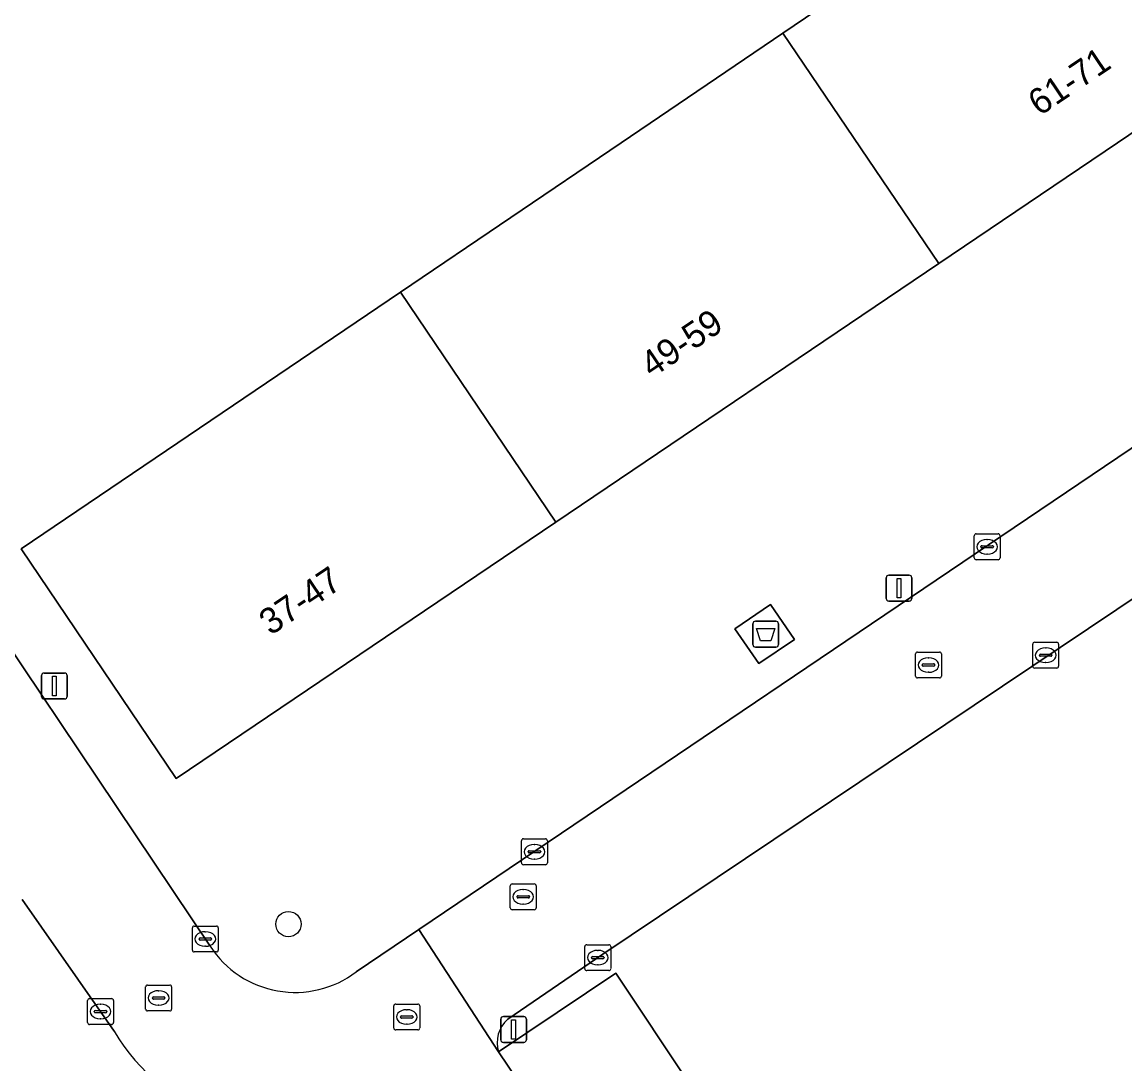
# Model space of a CAD drawing. Extents: x 157445 to 158888, y 383061 to 384688.
# Drawn here: x 157903.46 to 157946.05, y 383464.42 to 383504.66 of the extents above; entities that cross this region are included whole.
import ezdxf

# ---------------------------------------------------------------- set-up
doc = ezdxf.new("R2010")
doc.units = 0
for name, color, linetype in [('IMGEO_Afval_apart_plaats', 7, 'Continuous'), ('IMGEO_Boom', 7, 'Continuous'), ('IMGEO_Brandkraan', 7, 'Continuous'), ('IMGEO_Erf', 7, 'Continuous'), ('IMGEO_Kolk', 7, 'Continuous'), ('IMGEO_Lichtmast', 7, 'Continuous'), ('IMGEO_Pand', 7, 'Continuous'), ('IMGEO_Pand_nummerreeks', 7, 'Continuous'), ('IMGEO_Parkeervlak_open', 7, 'Continuous'), ('IMGEO_Rijbaan_lokaal_open', 7, 'Continuous'), ('IMGEO_Rioolput', 7, 'Continuous'), ('IMGEO_Voetpad_gesloten', 7, 'Continuous')]:
    doc.layers.add(name, color=color, linetype=linetype)

msp = doc.modelspace()

# ---------------------------------------------------------------- linework, layer by layer
at = {"layer": 'IMGEO_Afval_apart_plaats'}
for p, q in [((157931.679, 383480.619), (157931.679, 383481.419)), ((157931.679, 383481.419), (157931.679, 383480.619)), ((157931.779, 383481.519), (157932.569, 383481.519)), ((157932.569, 383481.519), (157931.779, 383481.519)), ((157932.669, 383481.419), (157932.669, 383480.619)), ((157932.669, 383480.619), (157932.669, 383481.419)), ((157932.569, 383480.519), (157931.779, 383480.519)), ((157931.779, 383480.519), (157932.569, 383480.519))]:
    msp.add_line(p, q, dxfattribs=at)
msp.add_lwpolyline([(157931.822, 383481.233), (157932.526, 383481.233), (157932.377, 383480.763), (157931.971, 383480.763), (157931.822, 383481.233)], dxfattribs=at)
for centre, start, end in [((157931.779, 383481.419), 90, 180), ((157931.779, 383481.419), 90, 180), ((157932.569, 383481.419), 0, 90), ((157932.569, 383481.419), 360, 90), ((157931.779, 383480.619), 180, 270), ((157931.779, 383480.619), 180, 270), ((157932.569, 383480.619), 270, 0), ((157932.569, 383480.619), 270, 0)]:
    msp.add_arc(centre, 0.1, start, end, dxfattribs=at)
at = {"layer": 'IMGEO_Boom'}
msp.add_circle((157913.743, 383469.819), 0.489, dxfattribs=at)
at = {"layer": 'IMGEO_Brandkraan'}
for p, q in [((157922.312, 383470.447), (157922.312, 383471.299)), ((157922.387, 383471.373), (157923.239, 383471.373)), ((157922.8, 383471.153), (157922.825, 383471.153)), ((157923.313, 383471.299), (157923.313, 383470.447)), ((157922.571, 383470.867), (157922.571, 383470.879)), ((157923.009, 383470.83), (157922.611, 383470.83)), ((157922.614, 383470.916), (157923.012, 383470.916)), ((157923.055, 383470.879), (157923.055, 383470.867)), ((157923.239, 383470.373), (157922.387, 383470.373)), ((157922.823, 383470.593), (157922.798, 383470.593))]:
    msp.add_line(p, q, dxfattribs=at)
for points in [[(157922.312, 383470.447), (157922.312, 383471.299)], [(157922.387, 383471.373), (157923.239, 383471.373)], [(157923.313, 383471.299), (157923.313, 383470.447)], [(157923.239, 383470.373), (157922.387, 383470.373)]]:
    msp.add_lwpolyline(points, dxfattribs=at)
for centre, radius, start, end in [((157922.389, 383471.297), 0.0765, 91.552, 178.448), ((157922.389, 383471.297), 0.0765, 91.552, 178.448), ((157923.237, 383471.297), 0.0765, 1.552, 88.448), ((157923.237, 383471.297), 0.0765, 1.552, 88.448), ((157922.611, 383470.876), 0.0403, 85.8775, 175.7526), ((157922.608, 383470.866), 0.0366, 178.938, 274.7102), ((157923.012, 383470.873), 0.043, 264.8664, 352.4533), ((157923.016, 383470.878), 0.0386, 1.7309, 96.639), ((157922.389, 383470.449), 0.0765, 181.552, 268.448), ((157922.389, 383470.449), 0.0765, 181.552, 268.448), ((157923.237, 383470.449), 0.0765, 271.552, 358.448), ((157923.237, 383470.449), 0.0765, 271.552, 358.448)]:
    msp.add_arc(centre, radius, start, end, dxfattribs=at)
for centre, major_axis, ratio, start_param, end_param in [((157922.799, 383470.873), (-0.387, 0.002), 0.722429, 4.712389, 7.853982), ((157922.824, 383470.873), (-0.39, 0.002), 0.717154, 1.570796, 4.712389)]:
    msp.add_ellipse(centre, major_axis=major_axis, ratio=ratio, start_param=start_param, end_param=end_param, dxfattribs=at)
at = {"layer": 'IMGEO_Erf'}
for points in [[(157932.838, 383504.23), (157947.488, 383514.163), (157953.53, 383505.251), (157945.758, 383500), (157938.864, 383495.342), (157924.073, 383485.35), (157909.407, 383475.441), (157903.416, 383484.313), (157918.075, 383494.232), (157926.599, 383500)], [(157931.908, 383479.881), (157930.981, 383481.22), (157932.365, 383482.17), (157933.293, 383480.809)]]:
    msp.add_lwpolyline(points, close=True, dxfattribs=at)
for points in [[(157916.36, 383467.974), (157918.782, 383469.61), (157963.777, 383500), (157963.956, 383500.042), (157964.6, 383500.403), (157965.181, 383501.012), (157963.767, 383502.623), (157953.327, 383514.4)], [(157987.912, 383475.276), (157987.268, 383476.084), (157968.545, 383497.269), (157967.733, 383496.714), (157966.728, 383496.052), (157925.892, 383468.66), (157922.213, 383466.14)], [(157898.291, 383488.221), (157898.417, 383487.3), (157910.723, 383468.961)], [(157907.018, 383465.679), (157903.455, 383470.769)], [(157921.861, 383464.881), (157926.385, 383467.919), (157937.918, 383450.591), (157935.576, 383449.027)]]:
    msp.add_lwpolyline(points, dxfattribs=at)
for centre, radius, start, end in [((157914, 383471.086), 3.906, 212.9644, 307.1728), ((157922.991, 383465.244), 1.187, 130.971, 197.7884), ((157913.702, 383469.618), 7.759, 210.5128, 250.8496)]:
    msp.add_arc(centre, radius, start, end, dxfattribs=at)
at = {"layer": 'IMGEO_Kolk'}
for p, q in [((157940.229, 383483.968), (157940.229, 383484.82)), ((157940.304, 383484.894), (157941.156, 383484.894)), ((157940.717, 383484.674), (157940.742, 383484.674)), ((157941.23, 383484.82), (157941.23, 383483.968)), ((157940.488, 383484.388), (157940.488, 383484.4)), ((157940.926, 383484.351), (157940.528, 383484.351)), ((157940.531, 383484.437), (157940.929, 383484.437)), ((157940.972, 383484.4), (157940.972, 383484.388)), ((157941.156, 383483.894), (157940.304, 383483.894)), ((157940.74, 383484.114), (157940.715, 383484.114)), ((157942.49, 383479.78), (157942.49, 383480.632)), ((157942.565, 383480.706), (157943.417, 383480.706)), ((157942.978, 383480.486), (157943.003, 383480.486)), ((157943.491, 383480.632), (157943.491, 383479.78)), ((157942.749, 383480.2), (157942.749, 383480.212)), ((157943.187, 383480.163), (157942.789, 383480.163)), ((157942.792, 383480.249), (157943.19, 383480.249)), ((157943.233, 383480.212), (157943.233, 383480.2)), ((157943.417, 383479.706), (157942.565, 383479.706)), ((157943.001, 383479.926), (157942.976, 383479.926)), ((157922.743, 383472.186), (157922.743, 383473.038)), ((157922.818, 383473.112), (157923.67, 383473.112)), ((157923.231, 383472.892), (157923.256, 383472.892)), ((157923.744, 383473.038), (157923.744, 383472.186)), ((157923.002, 383472.606), (157923.002, 383472.618)), ((157923.44, 383472.569), (157923.042, 383472.569)), ((157923.045, 383472.655), (157923.443, 383472.655)), ((157923.254, 383472.332), (157923.229, 383472.332)), ((157923.486, 383472.618), (157923.486, 383472.606)), ((157923.67, 383472.112), (157922.818, 383472.112)), ((157910.032, 383468.817), (157910.032, 383469.669)), ((157910.107, 383469.743), (157910.959, 383469.743)), ((157910.52, 383469.523), (157910.545, 383469.523)), ((157911.033, 383469.669), (157911.033, 383468.817)), ((157910.291, 383469.237), (157910.291, 383469.249)), ((157910.729, 383469.2), (157910.331, 383469.2)), ((157910.334, 383469.286), (157910.732, 383469.286)), ((157910.543, 383468.963), (157910.518, 383468.963)), ((157910.775, 383469.249), (157910.775, 383469.237)), ((157925.19, 383468.097), (157925.19, 383468.949)), ((157925.265, 383469.023), (157926.117, 383469.023)), ((157926.191, 383468.949), (157926.191, 383468.097)), ((157910.959, 383468.743), (157910.107, 383468.743)), ((157925.449, 383468.517), (157925.449, 383468.529)), ((157925.887, 383468.48), (157925.489, 383468.48)), ((157925.492, 383468.566), (157925.89, 383468.566)), ((157925.678, 383468.803), (157925.703, 383468.803)), ((157925.933, 383468.529), (157925.933, 383468.517)), ((157925.701, 383468.243), (157925.676, 383468.243)), ((157926.117, 383468.023), (157925.265, 383468.023)), ((157905.986, 383466.014), (157905.986, 383466.866)), ((157906.061, 383466.94), (157906.913, 383466.94)), ((157906.987, 383466.866), (157906.987, 383466.014)), ((157906.245, 383466.434), (157906.245, 383466.446)), ((157906.683, 383466.397), (157906.285, 383466.397)), ((157906.288, 383466.483), (157906.686, 383466.483)), ((157906.474, 383466.72), (157906.499, 383466.72)), ((157906.729, 383466.446), (157906.729, 383466.434)), ((157906.913, 383465.94), (157906.061, 383465.94)), ((157906.497, 383466.16), (157906.472, 383466.16))]:
    msp.add_line(p, q, dxfattribs=at)
for points in [[(157940.229, 383483.968), (157940.229, 383484.82)], [(157940.304, 383484.894), (157941.156, 383484.894)], [(157941.23, 383484.82), (157941.23, 383483.968)], [(157941.156, 383483.894), (157940.304, 383483.894)], [(157942.49, 383479.78), (157942.49, 383480.632)], [(157942.565, 383480.706), (157943.417, 383480.706)], [(157943.491, 383480.632), (157943.491, 383479.78)], [(157943.417, 383479.706), (157942.565, 383479.706)], [(157922.743, 383472.186), (157922.743, 383473.038)], [(157922.818, 383473.112), (157923.67, 383473.112)], [(157923.744, 383473.038), (157923.744, 383472.186)], [(157923.67, 383472.112), (157922.818, 383472.112)], [(157910.032, 383468.817), (157910.032, 383469.669)], [(157910.107, 383469.743), (157910.959, 383469.743)], [(157911.033, 383469.669), (157911.033, 383468.817)], [(157925.19, 383468.097), (157925.19, 383468.949)], [(157925.265, 383469.023), (157926.117, 383469.023)], [(157926.191, 383468.949), (157926.191, 383468.097)], [(157910.959, 383468.743), (157910.107, 383468.743)], [(157926.117, 383468.023), (157925.265, 383468.023)], [(157905.986, 383466.014), (157905.986, 383466.866)], [(157906.061, 383466.94), (157906.913, 383466.94)], [(157906.987, 383466.866), (157906.987, 383466.014)], [(157906.913, 383465.94), (157906.061, 383465.94)]]:
    msp.add_lwpolyline(points, dxfattribs=at)
for centre, radius, start, end in [((157940.306, 383484.818), 0.0765, 91.552, 178.448), ((157940.306, 383484.818), 0.0765, 91.552, 178.448), ((157941.154, 383484.818), 0.0765, 1.552, 88.448), ((157941.154, 383484.818), 0.0765, 1.552, 88.448), ((157940.528, 383484.397), 0.0403, 85.8775, 175.7526), ((157940.525, 383484.387), 0.0366, 178.938, 274.7102), ((157940.929, 383484.394), 0.043, 264.8664, 352.4533), ((157940.933, 383484.399), 0.0386, 1.7309, 96.639), ((157940.306, 383483.97), 0.0765, 181.552, 268.448), ((157940.306, 383483.97), 0.0765, 181.552, 268.448), ((157941.154, 383483.97), 0.0765, 271.552, 358.448), ((157941.154, 383483.97), 0.0765, 271.552, 358.448), ((157942.567, 383480.63), 0.0765, 91.552, 178.448), ((157942.567, 383480.63), 0.0765, 91.552, 178.448), ((157943.415, 383480.63), 0.0765, 1.552, 88.448), ((157943.415, 383480.63), 0.0765, 1.552, 88.448), ((157942.789, 383480.209), 0.0403, 85.8775, 175.7526), ((157942.786, 383480.199), 0.0366, 178.938, 274.7102), ((157943.19, 383480.206), 0.043, 264.8664, 352.4533), ((157943.194, 383480.211), 0.0386, 1.7309, 96.639), ((157942.567, 383479.782), 0.0765, 181.552, 268.448), ((157942.567, 383479.782), 0.0765, 181.552, 268.448), ((157943.415, 383479.782), 0.0765, 271.552, 358.448), ((157943.415, 383479.782), 0.0765, 271.552, 358.448), ((157922.82, 383473.036), 0.0765, 91.552, 178.448), ((157922.82, 383473.036), 0.0765, 91.552, 178.448), ((157923.668, 383473.036), 0.0765, 1.552, 88.448), ((157923.668, 383473.036), 0.0765, 1.552, 88.448), ((157923.042, 383472.615), 0.0403, 85.8775, 175.7526), ((157923.039, 383472.605), 0.0366, 178.938, 274.7102), ((157923.443, 383472.612), 0.043, 264.8664, 352.4533), ((157923.447, 383472.617), 0.0386, 1.7309, 96.639), ((157922.82, 383472.188), 0.0765, 181.552, 268.448), ((157922.82, 383472.188), 0.0765, 181.552, 268.448), ((157923.668, 383472.188), 0.0765, 271.552, 358.448), ((157923.668, 383472.188), 0.0765, 271.552, 358.448), ((157910.109, 383469.667), 0.0765, 91.552, 178.448), ((157910.109, 383469.667), 0.0765, 91.552, 178.448), ((157910.957, 383469.667), 0.0765, 1.552, 88.448), ((157910.957, 383469.667), 0.0765, 1.552, 88.448), ((157910.331, 383469.246), 0.0403, 85.8775, 175.7526), ((157910.328, 383469.236), 0.0366, 178.938, 274.7102), ((157910.732, 383469.243), 0.043, 264.8664, 352.4533), ((157910.736, 383469.248), 0.0386, 1.7309, 96.639), ((157925.267, 383468.947), 0.0765, 91.552, 178.448), ((157925.267, 383468.947), 0.0765, 91.552, 178.448), ((157926.115, 383468.947), 0.0765, 1.552, 88.448), ((157926.115, 383468.947), 0.0765, 1.552, 88.448), ((157910.109, 383468.819), 0.0765, 181.552, 268.448), ((157910.109, 383468.819), 0.0765, 181.552, 268.448), ((157910.957, 383468.819), 0.0765, 271.552, 358.448), ((157910.957, 383468.819), 0.0765, 271.552, 358.448), ((157925.489, 383468.526), 0.0403, 85.8775, 175.7526), ((157925.486, 383468.516), 0.0366, 178.938, 274.7102), ((157925.89, 383468.523), 0.043, 264.8664, 352.4533), ((157925.894, 383468.528), 0.0386, 1.7309, 96.639), ((157925.267, 383468.099), 0.0765, 181.552, 268.448), ((157925.267, 383468.099), 0.0765, 181.552, 268.448), ((157926.115, 383468.099), 0.0765, 271.552, 358.448), ((157926.115, 383468.099), 0.0765, 271.552, 358.448), ((157906.063, 383466.864), 0.0765, 91.552, 178.448), ((157906.063, 383466.864), 0.0765, 91.552, 178.448), ((157906.911, 383466.864), 0.0765, 1.552, 88.448), ((157906.911, 383466.864), 0.0765, 1.552, 88.448), ((157906.285, 383466.443), 0.0403, 85.8775, 175.7526), ((157906.282, 383466.433), 0.0366, 178.938, 274.7102), ((157906.686, 383466.44), 0.043, 264.8664, 352.4533), ((157906.69, 383466.445), 0.0386, 1.7309, 96.639), ((157906.063, 383466.016), 0.0765, 181.552, 268.448), ((157906.063, 383466.016), 0.0765, 181.552, 268.448), ((157906.911, 383466.016), 0.0765, 271.552, 358.448), ((157906.911, 383466.016), 0.0765, 271.552, 358.448)]:
    msp.add_arc(centre, radius, start, end, dxfattribs=at)
for centre, major_axis, ratio, start_param, end_param in [((157940.716, 383484.394), (-0.387, 0.002), 0.722429, 4.712389, 7.853982), ((157940.741, 383484.394), (-0.39, 0.002), 0.717154, 1.570796, 4.712389), ((157942.977, 383480.206), (-0.387, 0.002), 0.722429, 4.712389, 7.853982), ((157943.002, 383480.206), (-0.39, 0.002), 0.717154, 1.570796, 4.712389), ((157923.23, 383472.612), (-0.387, 0.002), 0.722429, 4.712389, 7.853982), ((157923.255, 383472.612), (-0.39, 0.002), 0.717154, 1.570796, 4.712389), ((157910.519, 383469.243), (-0.387, 0.002), 0.722429, 4.712389, 7.853982), ((157910.544, 383469.243), (-0.39, 0.002), 0.717154, 1.570796, 4.712389), ((157925.677, 383468.523), (-0.387, 0.002), 0.722429, 4.712389, 7.853982), ((157925.702, 383468.523), (-0.39, 0.002), 0.717154, 1.570796, 4.712389), ((157906.473, 383466.44), (-0.387, 0.002), 0.722429, 4.712389, 7.853982), ((157906.498, 383466.44), (-0.39, 0.002), 0.717154, 1.570796, 4.712389)]:
    msp.add_ellipse(centre, major_axis=major_axis, ratio=ratio, start_param=start_param, end_param=end_param, dxfattribs=at)
at = {"layer": 'IMGEO_Lichtmast'}
for p, q in [((157936.829, 383482.398), (157936.829, 383483.198)), ((157936.829, 383483.198), (157936.829, 383482.398)), ((157936.929, 383483.298), (157937.719, 383483.298)), ((157937.719, 383483.298), (157936.929, 383483.298)), ((157937.819, 383483.198), (157937.819, 383482.398)), ((157937.819, 383482.398), (157937.819, 383483.198)), ((157937.719, 383482.298), (157936.929, 383482.298)), ((157936.929, 383482.298), (157937.719, 383482.298)), ((157904.205, 383478.616), (157904.205, 383479.416)), ((157904.205, 383479.416), (157904.205, 383478.616)), ((157904.305, 383479.516), (157905.095, 383479.516)), ((157905.095, 383479.516), (157904.305, 383479.516)), ((157905.195, 383479.416), (157905.195, 383478.616)), ((157905.195, 383478.616), (157905.195, 383479.416)), ((157905.095, 383478.516), (157904.305, 383478.516)), ((157904.305, 383478.516), (157905.095, 383478.516)), ((157921.945, 383465.35), (157921.945, 383466.15)), ((157921.945, 383466.15), (157921.945, 383465.35)), ((157922.045, 383466.25), (157922.835, 383466.25)), ((157922.835, 383466.25), (157922.045, 383466.25)), ((157922.935, 383466.15), (157922.935, 383465.35)), ((157922.935, 383465.35), (157922.935, 383466.15)), ((157922.835, 383465.25), (157922.045, 383465.25)), ((157922.045, 383465.25), (157922.835, 383465.25))]:
    msp.add_line(p, q, dxfattribs=at)
for points in [[(157937.249, 383483.173), (157937.399, 383483.173), (157937.399, 383482.423), (157937.249, 383482.423), (157937.249, 383483.173)], [(157904.625, 383479.391), (157904.775, 383479.391), (157904.775, 383478.641), (157904.625, 383478.641), (157904.625, 383479.391)], [(157922.365, 383466.125), (157922.515, 383466.125), (157922.515, 383465.375), (157922.365, 383465.375), (157922.365, 383466.125)]]:
    msp.add_lwpolyline(points, dxfattribs=at)
for centre, start, end in [((157936.929, 383483.198), 90, 180), ((157936.929, 383483.198), 90, 180), ((157937.719, 383483.198), 0, 90), ((157937.719, 383483.198), 360, 90), ((157936.929, 383482.398), 180, 270), ((157936.929, 383482.398), 180, 270), ((157937.719, 383482.398), 270, 0), ((157937.719, 383482.398), 270, 0), ((157904.305, 383479.416), 90, 180), ((157904.305, 383479.416), 90, 180), ((157905.095, 383479.416), 0, 90), ((157905.095, 383479.416), 360, 90), ((157904.305, 383478.616), 180, 270), ((157904.305, 383478.616), 180, 270), ((157905.095, 383478.616), 270, 0), ((157905.095, 383478.616), 270, 0), ((157922.045, 383466.15), 90, 180), ((157922.045, 383466.15), 90, 180), ((157922.835, 383466.15), 0, 90), ((157922.835, 383466.15), 360, 90), ((157922.045, 383465.35), 180, 270), ((157922.045, 383465.35), 180, 270), ((157922.835, 383465.35), 270, 0), ((157922.835, 383465.35), 270, 0)]:
    msp.add_arc(centre, 0.1, start, end, dxfattribs=at)
at = {"layer": 'IMGEO_Pand'}
for points in [[(157938.864, 383495.342), (157945.758, 383500), (157953.53, 383505.251), (157947.488, 383514.163), (157932.838, 383504.23)], [(157938.864, 383495.342), (157932.838, 383504.23), (157926.599, 383500), (157918.075, 383494.232), (157924.073, 383485.35)], [(157918.075, 383494.232), (157903.416, 383484.313), (157909.407, 383475.441), (157924.073, 383485.35)]]:
    msp.add_lwpolyline(points, close=True, dxfattribs=at)
at = {"layer": 'IMGEO_Parkeervlak_open'}
msp.add_lwpolyline([(157935.576, 383449.027), (157937.918, 383450.591), (157926.385, 383467.919), (157921.861, 383464.881), (157934.897, 383445.538)], dxfattribs=at)
at = {"layer": 'IMGEO_Rijbaan_lokaal_open'}
for points in [[(157910.723, 383468.961), (157898.417, 383487.3), (157889.833, 383500), (157886.378, 383505.099), (157882.406, 383511.225), (157877.774, 383508.115)], [(157925.892, 383468.66), (157966.728, 383496.052), (157967.733, 383496.714), (157964.6, 383500.403), (157963.956, 383500.042), (157963.777, 383500), (157918.782, 383469.61), (157921.861, 383464.881)], [(157903.455, 383470.769), (157907.018, 383465.679)], [(157921.861, 383464.881), (157918.782, 383469.61), (157916.36, 383467.974)], [(157922.213, 383466.14), (157925.892, 383468.66)], [(157939.88, 383429.337), (157941.213, 383427.303), (157945.396, 383429.862), (157934.897, 383445.538), (157921.861, 383464.881)]]:
    msp.add_lwpolyline(points, dxfattribs=at)
for centre, radius, start, end in [((157914, 383471.086), 3.906, 212.9644, 307.1728), ((157922.991, 383465.244), 1.187, 130.971, 197.7884), ((157913.702, 383469.618), 7.759, 210.5128, 250.8496)]:
    msp.add_arc(centre, radius, start, end, dxfattribs=at)
at = {"layer": 'IMGEO_Rioolput'}
for p, q in [((157937.963, 383479.401), (157937.963, 383480.253)), ((157938.038, 383480.327), (157938.89, 383480.327)), ((157938.451, 383480.107), (157938.476, 383480.107)), ((157938.964, 383480.253), (157938.964, 383479.401)), ((157938.222, 383479.821), (157938.222, 383479.833)), ((157938.66, 383479.784), (157938.262, 383479.784)), ((157938.265, 383479.87), (157938.663, 383479.87)), ((157938.706, 383479.833), (157938.706, 383479.821)), ((157938.89, 383479.327), (157938.038, 383479.327)), ((157938.474, 383479.547), (157938.449, 383479.547)), ((157908.229, 383466.538), (157908.229, 383467.39)), ((157908.304, 383467.464), (157909.156, 383467.464)), ((157908.717, 383467.244), (157908.742, 383467.244)), ((157909.23, 383467.39), (157909.23, 383466.538)), ((157908.488, 383466.958), (157908.488, 383466.97)), ((157908.926, 383466.921), (157908.528, 383466.921)), ((157908.531, 383467.007), (157908.929, 383467.007)), ((157908.972, 383466.97), (157908.972, 383466.958)), ((157909.156, 383466.464), (157908.304, 383466.464)), ((157908.74, 383466.684), (157908.715, 383466.684)), ((157917.813, 383465.805), (157917.813, 383466.657)), ((157917.888, 383466.731), (157918.74, 383466.731)), ((157918.301, 383466.511), (157918.326, 383466.511)), ((157918.814, 383466.657), (157918.814, 383465.805)), ((157918.072, 383466.225), (157918.072, 383466.237)), ((157918.51, 383466.188), (157918.112, 383466.188)), ((157918.115, 383466.274), (157918.513, 383466.274)), ((157918.324, 383465.951), (157918.299, 383465.951)), ((157918.556, 383466.237), (157918.556, 383466.225)), ((157918.74, 383465.731), (157917.888, 383465.731))]:
    msp.add_line(p, q, dxfattribs=at)
for points in [[(157937.963, 383479.401), (157937.963, 383480.253)], [(157938.038, 383480.327), (157938.89, 383480.327)], [(157938.964, 383480.253), (157938.964, 383479.401)], [(157938.89, 383479.327), (157938.038, 383479.327)], [(157908.229, 383466.538), (157908.229, 383467.39)], [(157908.304, 383467.464), (157909.156, 383467.464)], [(157909.23, 383467.39), (157909.23, 383466.538)], [(157909.156, 383466.464), (157908.304, 383466.464)], [(157917.813, 383465.805), (157917.813, 383466.657)], [(157917.888, 383466.731), (157918.74, 383466.731)], [(157918.814, 383466.657), (157918.814, 383465.805)], [(157918.74, 383465.731), (157917.888, 383465.731)]]:
    msp.add_lwpolyline(points, dxfattribs=at)
for centre, radius, start, end in [((157938.04, 383480.251), 0.0765, 91.552, 178.448), ((157938.04, 383480.251), 0.0765, 91.552, 178.448), ((157938.888, 383480.251), 0.0765, 1.552, 88.448), ((157938.888, 383480.251), 0.0765, 1.552, 88.448), ((157938.262, 383479.83), 0.0403, 85.8775, 175.7526), ((157938.259, 383479.82), 0.0366, 178.938, 274.7102), ((157938.663, 383479.827), 0.043, 264.8664, 352.4533), ((157938.667, 383479.832), 0.0386, 1.7309, 96.639), ((157938.04, 383479.403), 0.0765, 181.552, 268.448), ((157938.04, 383479.403), 0.0765, 181.552, 268.448), ((157938.888, 383479.403), 0.0765, 271.552, 358.448), ((157938.888, 383479.403), 0.0765, 271.552, 358.448), ((157908.306, 383467.388), 0.0765, 91.552, 178.448), ((157908.306, 383467.388), 0.0765, 91.552, 178.448), ((157909.154, 383467.388), 0.0765, 1.552, 88.448), ((157909.154, 383467.388), 0.0765, 1.552, 88.448), ((157908.528, 383466.967), 0.0403, 85.8775, 175.7526), ((157908.525, 383466.957), 0.0366, 178.938, 274.7102), ((157908.929, 383466.964), 0.043, 264.8664, 352.4533), ((157908.933, 383466.969), 0.0386, 1.7309, 96.639), ((157908.306, 383466.54), 0.0765, 181.552, 268.448), ((157908.306, 383466.54), 0.0765, 181.552, 268.448), ((157909.154, 383466.54), 0.0765, 271.552, 358.448), ((157909.154, 383466.54), 0.0765, 271.552, 358.448), ((157917.89, 383466.655), 0.0765, 91.552, 178.448), ((157917.89, 383466.655), 0.0765, 91.552, 178.448), ((157918.738, 383466.655), 0.0765, 1.552, 88.448), ((157918.738, 383466.655), 0.0765, 1.552, 88.448), ((157918.112, 383466.234), 0.0403, 85.8775, 175.7526), ((157918.109, 383466.224), 0.0366, 178.938, 274.7102), ((157918.513, 383466.231), 0.043, 264.8664, 352.4533), ((157918.517, 383466.236), 0.0386, 1.7309, 96.639), ((157917.89, 383465.807), 0.0765, 181.552, 268.448), ((157917.89, 383465.807), 0.0765, 181.552, 268.448), ((157918.738, 383465.807), 0.0765, 271.552, 358.448), ((157918.738, 383465.807), 0.0765, 271.552, 358.448)]:
    msp.add_arc(centre, radius, start, end, dxfattribs=at)
for centre, major_axis, ratio, start_param, end_param in [((157938.45, 383479.827), (-0.387, 0.002), 0.722429, 4.712389, 7.853982), ((157938.475, 383479.827), (-0.39, 0.002), 0.717154, 1.570796, 4.712389), ((157908.716, 383466.964), (-0.387, 0.002), 0.722429, 4.712389, 7.853982), ((157908.741, 383466.964), (-0.39, 0.002), 0.717154, 1.570796, 4.712389), ((157918.3, 383466.231), (-0.387, 0.002), 0.722429, 4.712389, 7.853982), ((157918.325, 383466.231), (-0.39, 0.002), 0.717154, 1.570796, 4.712389)]:
    msp.add_ellipse(centre, major_axis=major_axis, ratio=ratio, start_param=start_param, end_param=end_param, dxfattribs=at)
at = {"layer": 'IMGEO_Voetpad_gesloten'}
msp.add_lwpolyline([(157931.908, 383479.881), (157933.293, 383480.809), (157932.365, 383482.17), (157930.981, 383481.22)], close=True, dxfattribs=at)

# ---------------------------------------------------------------- texts
at = {"layer": 'IMGEO_Pand_nummerreeks'}
for s, rotation, p in [('61-71', 34.0437, (157942.754, 383501.011)), ('49-59', 34.0432, (157927.78, 383490.895)), ('37-47', 34.0432, (157913.054, 383480.946))]:
    msp.add_text(s, height=1, rotation=rotation, dxfattribs=at).set_placement(p)

doc.saveas('drawing.dxf')
